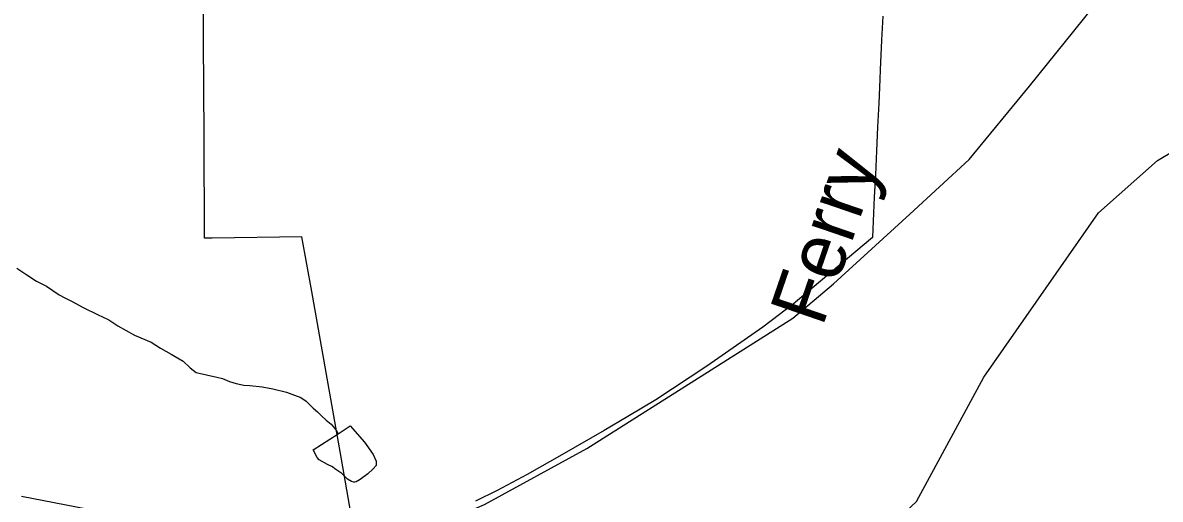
# Model space of a CAD drawing. Extents: x 2001466 to 31450019, y -30647475 to 847247.
# Drawn here: x 2035829 to 2039659, y 682071 to 683676 of the extents above; entities that cross this region are included whole.
import ezdxf

# ---------------------------------------------------------------- set-up
doc = ezdxf.new("R2010")
doc.units = 0
for name, color, linetype in [('Exist Boundary Political City Limit New', 7, 'Continuous'), ('Exist Hydrographic Creek Single Shore', 7, 'Continuous'), ('Exist Hydrographic Misc Water Feature', 7, 'Continuous'), ('Exist Road Secondary Type 51 Attributed', 7, 'Continuous'), ('Exist Road Secondary Type 51 Label', 7, 'Continuous'), ('Map Preparation Boundary City Limit Buffer Line', 7, 'Continuous')]:
    doc.layers.add(name, color=color, linetype=linetype)

msp = doc.modelspace()

# ---------------------------------------------------------------- linework, layer by layer
at = {"layer": 'Exist Boundary Political City Limit New'}
for points in [[(2036947, 681947), (2036901.5, 682205.7), (2036847.1, 682517.2), (2036802.4, 682770.1), (2036768.6, 682954.5), (2036466.4, 682950.3), (2036441, 682949.8), (2036439.4, 683294.6), (2036436.8, 683616.5), (2036435.6, 683904.3)], [(2038724.8, 683698.6), (2038720.9, 683617.3), (2038718.4, 683566.3), (2038716.1, 683519), (2038714.6, 683485), (2038710.9, 683404.7), (2038707.1, 683324.4), (2038703.2, 683244), (2038699.6, 683163.7), (2038696, 683087.9), (2038691, 682980.7), (2038689.8, 682952.9), (2038430.9, 682734.6), (2038428.2, 682732.4), (2038321.1, 682650.8), (2038132.5, 682519), (2037960.8, 682406.2), (2037865.8, 682349.6), (2037786.2, 682302.3), (2037644.4, 682220.5), (2037526.8, 682154.3), (2037426.1, 682100.1), (2037353.2, 682064.7)]]:
    msp.add_lwpolyline(points, dxfattribs=at)
at = {"layer": 'Exist Hydrographic Creek Single Shore'}
for points in [[(2039064.6, 682482.2), (2039450.9, 683035.3), (2039650, 683211.6), (2039900, 683360.8), (2040165.9, 683719.5), (2040258, 683852.2), (2040365.8, 683945.1), (2040957, 684172.6), (2041223, 684314.8), (2041464.9, 684290.2), (2041972.8, 684138.8), (2042122.9, 684057), (2042673.9, 683924.4), (2043115, 683967.9), (2043248.9, 683952.1), (2043339.9, 683884.6), (2043432.8, 683577.6)], [(2037988.9, 681312.9), (2038188.8, 681512.3), (2038455, 681647.9), (2038554.8, 681796.8), (2038837.8, 682063.4), (2039064.6, 682482.2)]]:
    msp.add_lwpolyline(points, dxfattribs=at)
at = {"layer": 'Exist Hydrographic Misc Water Feature'}
for points in [[(2035808.6, 682849), (2035842.6, 682827), (2035874.6, 682805), (2035908.6, 682789.1), (2035950.7, 682759.1), (2035970.5, 682749.1), (2035994.5, 682737.2), (2036034.5, 682715.2), (2036080.7, 682693.2), (2036118.6, 682675.2), (2036148.5, 682655.3), (2036204.5, 682623.3), (2036260.5, 682599.4), (2036292.5, 682579.4), (2036328.8, 682559.4), (2036368.8, 682535.4), (2036392.5, 682513.5), (2036412.6, 682497.5), (2036481.9, 682481.7), (2036501.2, 682477.6)], [(2036501.2, 682477.6), (2036524.6, 682467.2), (2036546.7, 682461), (2036572.6, 682454.8), (2036592.7, 682453.5), (2036634.7, 682449.4), (2036670.8, 682442.9), (2036716.7, 682431.3), (2036744, 682420.9), (2036764.7, 682413.1), (2036782.8, 682401.2), (2036806.7, 682377.8), (2036820.7, 682365.2), (2036834.8, 682351.8), (2036850.8, 682337.6), (2036866.8, 682323.3), (2036878.9, 682309.9), (2036884.9, 682301.6), (2036890.8, 682291.6)], [(2036890.8, 682291.6), (2036931, 682317.9), (2036979, 682263.6), (2037008.9, 682222), (2037019, 682199.6), (2037019, 682184), (2037008.9, 682173.6), (2036991.1, 682156.7), (2036965.3, 682137.6), (2036951.1, 682129.6), (2036947.2, 682128.1), (2036943.3, 682128.1), (2036935.1, 682130), (2036922.2, 682138.5), (2036903.1, 682157.7), (2036879.1, 682173.7), (2036871.1, 682179.6), (2036854.9, 682187.4), (2036827, 682203.5), (2036819.9, 682211), (2036806.9, 682237.6), (2036890.8, 682291.6)]]:
    msp.add_lwpolyline(points, dxfattribs=at)
at = {"layer": 'Exist Road Secondary Type 51 Attributed'}
msp.add_lwpolyline([(2035824.6, 682080.8), (2036229.9, 682002.6), (2036631.1, 681941.3), (2036868.6, 681905.4), (2037029, 681922.3), (2037187.4, 681968.8), (2037383.7, 682053.3), (2037727.8, 682241.3), (2038421.4, 682680.8), (2038558.6, 682797), (2038816.2, 683031.5), (2039015.7, 683215.3), (2039218.4, 683462.5), (2039461.2, 683764.6), (2039707.1, 684032.9), (2039859.1, 684161.8), (2040139.9, 684360.4), (2040346.8, 684489.2), (2040490.4, 684542), (2040794.4, 684590.6), (2041247.3, 684664.6), (2041817.3, 684738.5), (2042364.1, 684808.2)], dxfattribs=at)
at = {"layer": 'Map Preparation Boundary City Limit Buffer Line'}
for points in [[(2036947, 681947), (2036901.5, 682205.7), (2036847.1, 682517.2), (2036802.4, 682770.1), (2036768.6, 682954.5), (2036466.4, 682950.3), (2036441, 682949.8), (2036439.4, 683294.6), (2036436.8, 683616.5), (2036435.6, 683904.3)], [(2038724.8, 683698.6), (2038720.9, 683617.3), (2038718.4, 683566.3), (2038716.1, 683519), (2038714.6, 683485), (2038710.9, 683404.7), (2038707.1, 683324.4), (2038703.2, 683244), (2038699.6, 683163.7), (2038696, 683087.9), (2038691, 682980.7), (2038689.8, 682952.9), (2038430.9, 682734.6), (2038428.2, 682732.4), (2038321.1, 682650.8), (2038132.5, 682519), (2037960.8, 682406.2), (2037865.8, 682349.6), (2037786.2, 682302.3), (2037644.4, 682220.5), (2037526.8, 682154.3), (2037426.1, 682100.1), (2037353.2, 682064.7)]]:
    msp.add_lwpolyline(points, dxfattribs=at)

# ---------------------------------------------------------------- texts
at = {"layer": 'Exist Road Secondary Type 51 Label'}
msp.add_text('Ferry', height=190, rotation=70.988, dxfattribs=at).set_placement((2038521.3, 682648))

doc.saveas('drawing.dxf')
